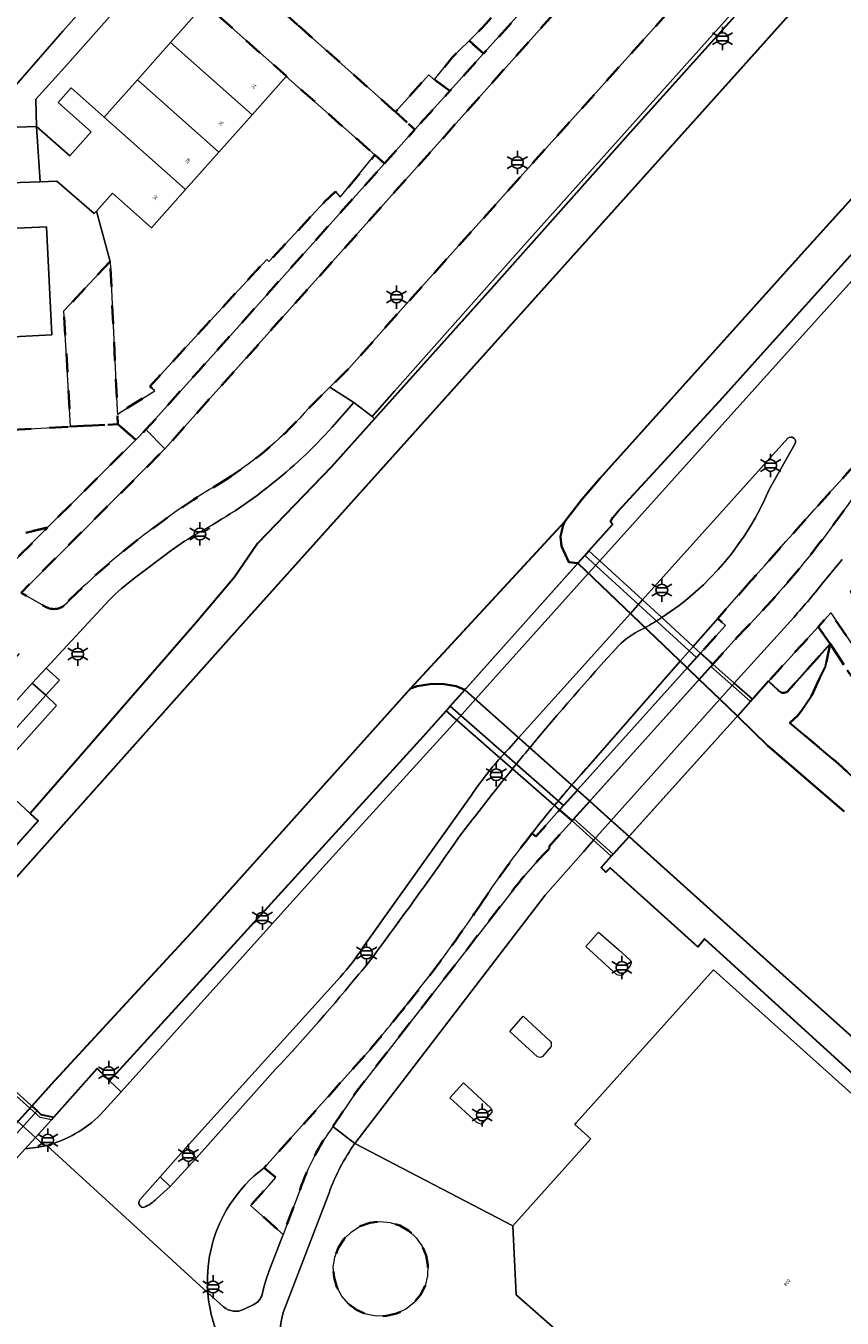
# Model space of a CAD drawing. Extents: x 105780 to 185197, y 477999 to 525027.
# Tile 129 of 562: x 106806 to 106894, y 479003 to 479144. Entities that reach past the tile are written whole.
import ezdxf
from ezdxf.enums import TextEntityAlignment as Align

# ---------------------------------------------------------------- set-up
doc = ezdxf.new("R2010")
doc.units = 0
doc.linetypes.add('XX-HIDDEN', pattern=[4, 2, -2])
for name, color, linetype, lineweight in [('B-GV-GR-MATERIAALGRENS-G', 252, 'XX-HIDDEN', 35), ('B-RO-IE-MEUBILAIR_WEGMEUBILAIR-S', 252, 'Continuous', 25), ('B-RO-IE-TERREINAFSCHEIDING_KUNSTMATIG_SCHUTTING-G', 252, 'IE-TERREINAFSCHEIDING-KUNSTMATIG-DICHT', 18), ('B-WE-GW-WATERGANG_SLOOT_INSTEEK-G', 252, 'Continuous', 30), ('B-XX-KG-KADASTRAAL_BEBOUWING-G', 252, 'Continuous', 20), ('B1-WE-KW-KUNSTWERK_DEK-BRUG', 252, 'Continuous', 18), ('B1-WE-KW-KUNSTWERK_LANDHOOFD-GV', 252, 'Continuous', 18), ('B1-WE-OG-BEBOUWING-T18', 7, 'Continuous', 18), ('B1-WE-OG-TERREIN_ERF-GV', 252, 'Continuous', 18), ('B1-WE-OG-WEG-GV', 7, 'Continuous', 18), ('B1-WE-VH-VERHARDING_ASFALT-GV', 252, 'Continuous', 18), ('B1-WE-VH-VERHARDING_BETONSTRAATSTEEN-GV', 252, 'Continuous', 18), ('B1-WE-VH-VERHARDING_OPEN-GV', 252, 'Continuous', 18), ('B1-WE-VH-VERHARDING_TEGEL-GV', 252, 'Continuous', 18)]:
    doc.layers.add(name, color=color, linetype=linetype, lineweight=lineweight)
doc.styles.add('NLCS-ISO', font='NLCS-ISO.ttf')
doc.styles.add('NLCS-ISO-M200-T18', font='NLCS-ISO.ttf', dxfattribs={"height": 0.36})
doc.linetypes.add('IE-TERREINAFSCHEIDING-KUNSTMATIG-DICHT', pattern='A,8,-1,[82,NLCS.SHX,S=0.75,R=90,X=0,Y=0],-1', length=10)

# ---------------------------------------------------------------- blocks, each defined once
blk = doc.blocks.new('B-SIE-WEG_LICHTMAST-SO')
at = {"ltscale": 0.1}
for p, q in [((-1.1, 0.63), (-2.19, 1.27)), ((0, 1.27), (0, 2.53)), ((1.1, 0.63), (2.19, 1.27)), ((-1.1, -0.63), (-2.19, -1.27)), ((0, -1.27), (0, -2.53)), ((1.1, -0.63), (2.19, -1.27))]:
    blk.add_line(p, q, dxfattribs=at)
at = {"flags": 128}
for points in [[(-1.16, 0.5), (1.16, 0.5)], [(-1.16, -0.5), (1.16, -0.5)]]:
    blk.add_lwpolyline(points, dxfattribs=at)
at = {"ltscale": 0.1}
blk.add_circle((0, 0), 1.27, dxfattribs=at)
at = {"style": 'NLCS-ISO'}
blk.add_attdef('TYPE', text='', height=1.8, dxfattribs=at).set_placement((0, 2.53), align=Align.BOTTOM_CENTER)

msp = doc.modelspace()

# ---------------------------------------------------------------- linework, layer by layer
at = {"layer": 'B-GV-GR-MATERIAALGRENS-G', "flags": 128}
for points in [[(106880.441, 479150.387), (106887.104, 479157.864), (106887.972, 479173.648), (106887.031, 479171.81), (106884.03, 479168.141), (106869.442, 479151.854), (106850.82, 479130.959), (106821.005, 479097.629), (106805.382, 479082.003), (106808.124, 479080.435)], [(106836.618, 479102.046), (106838.909, 479104.311), (106840.972, 479106.351), (106846.869, 479112.977), (106880.441, 479150.387)], [(106802.324, 479083.162), (106808.271, 479089.085), (106805.022, 479088.301), (106801.445, 479084.808)], [(106884.555, 479083.245), (106881.003, 479079.228), (106881.818, 479078.461), (106879.118, 479075.454), (106880.444, 479074.238), (106883.105, 479077.198)], [(106862.783, 479054.309), (106862.646, 479054.438), (106863.462, 479055.346), (106865.18, 479057.257), (106863.837, 479058.429), (106861.268, 479055.567), (106860.838, 479055.902)], [(106839.237, 479024.079), (106841.801, 479027.873), (106858.715, 479049.665)], [(106842.704, 479031.78), (106831.755, 479019.583), (106833.038, 479018.549), (106832.299, 479017.73), (106830.303, 479015.516), (106833.815, 479012.365), (106835.678, 479017.241)]]:
    msp.add_lwpolyline(points, dxfattribs=at)
for points in [[(106835.402, 479143.644), (106828.662, 479149.646), (106825.343, 479145.913), (106834.179, 479138.058), (106834.161, 479138.038), (106843.775, 479129.528), (106843.777, 479129.531), (106844.823, 479128.596), (106848.127, 479132.282), (106846.026, 479134.182)], [(106859.235, 479144.58), (106857.764, 479145.891), (106857.45, 479145.533), (106855.835, 479143.758), (106855.432, 479143.315), (106855.118, 479142.997), (106854.012, 479141.906), (106855.57, 479140.518), (106856.618, 479141.677), (106856.905, 479141.996)], [(106855.57, 479140.518), (106854.012, 479141.906), (106852.977, 479140.885), (106852.177, 479140.096), (106850.251, 479137.688), (106851.921, 479136.48)], [(106851.921, 479136.48), (106850.251, 479137.688), (106850.159, 479137.755), (106849.652, 479138.221), (106846.026, 479134.182), (106848.127, 479132.282)], [(106844.823, 479128.596), (106843.777, 479129.531), (106843.775, 479129.528), (106840.026, 479124.933), (106839.497, 479125.548), (106838.31, 479124.417), (106834.087, 479119.856), (106832.288, 479117.949), (106832.04, 479118.18), (106825.51, 479111.094), (106822.608, 479107.935), (106819.364, 479104.404), (106819.913, 479103.917), (106816.056, 479101.526), (106815.853, 479101.364), (106815.904, 479100.302), (106817.823, 479098.599), (106818.936, 479099.707), (106824.668, 479106.103)], [(106815.058, 479117.967), (106810.04, 479112.601), (106810.75, 479100.031), (106815.904, 479100.302), (106815.853, 479101.364), (106815.832, 479101.795)], [(106817.823, 479098.599), (106815.904, 479100.302), (106810.75, 479100.031), (106803.664, 479099.657), (106798.131, 479099.365), (106792.703, 479099.079), (106785.853, 479098.718), (106772.385, 479098.006), (106771.851, 479095.299), (106770.623, 479089.075), (106779.451, 479085.386), (106786.571, 479083.85), (106805.022, 479088.301), (106808.271, 479089.085)], [(106955.687, 479013.851), (106954.432, 479015.221), (106949.094, 479020.837), (106909.874, 479059.641), (106904.027, 479065.658), (106901.882, 479067.949), (106898.43, 479072.446), (106896.895, 479074.446), (106893.265, 479079.818), (106891.891, 479078.309), (106893.202, 479076.474), (106895.307, 479073.227), (106900.422, 479066.582), (106908.467, 479058.219), (106947.687, 479019.415), (106952.982, 479013.843), (106969.197, 478996.144), (107000.393, 478961.205), (107007.484, 478953.763), (107022.168, 478938.989), (107034.397, 478927.301), (107036.313, 478925.546), (107037.648, 478927.034), (107035.748, 478928.776), (107028.686, 478935.481), (107023.556, 478940.429), (107008.903, 478955.173), (107001.841, 478962.585), (106997.07, 478967.835), (106970.672, 478997.495), (106968.378, 479000)], [(106893.202, 479076.474), (106891.891, 479078.309), (106887.435, 479073.414), (106886.516, 479072.395), (106887.581, 479071.391), (106887.941, 479071.158), (106888.199, 479071.146), (106888.538, 479071.25), (106889.236, 479072.031)], [(106893.202, 479076.474), (106892.698, 479073.989), (106891.765, 479072.161), (106891.156, 479070.803), (106890.019, 479069.113), (106889.672, 479068.695), (106888.804, 479067.886), (106894.115, 479063.455), (106900.341, 479057.57), (106914.963, 479044.434), (106931.394, 479029.088), (106939.955, 479020.786), (106943.665, 479017.185), (106960.093, 479000), (106966.759, 478993.025), (106975.87, 478982.843), (106993.597, 478963.028), (107003.654, 478952.168), (107020.778, 478934.652), (107033.174, 478922.459), (107036.501, 478919.147), (107037.476, 478920.236), (107033.983, 478923.363), (107034.316, 478923.736), (107034.523, 478923.551), (107036.313, 478925.546), (107034.397, 478927.301), (107022.168, 478938.989), (107007.484, 478953.763), (107000.393, 478961.205), (106969.197, 478996.144), (106952.982, 479013.843), (106947.687, 479019.415), (106908.467, 479058.219), (106900.422, 479066.582), (106895.307, 479073.227)], [(106849.537, 479009.031), (106849.349, 479010.077), (106848.92, 479011.104), (106848.281, 479012.014), (106847.462, 479012.766), (106846.499, 479013.324), (106845.44, 479013.663), (106844.332, 479013.765), (106843.228, 479013.627), (106842.18, 479013.255), (106841.236, 479012.666), (106840.441, 479011.889), (106839.831, 479010.958), (106839.436, 479009.918), (106839.274, 479008.818), (106839.347, 479007.702), (106839.667, 479006.641), (106840.203, 479005.667), (106840.937, 479004.83), (106841.792, 479004.202), (106842.85, 479003.721), (106843.94, 479003.499), (106845.052, 479003.517), (106846.135, 479003.773), (106847.137, 479004.256), (106848.012, 479004.944), (106848.718, 479005.803), (106849.223, 479006.794), (106849.504, 479007.871)]]:
    msp.add_lwpolyline(points, close=True, dxfattribs=at)
for points in [[(106909.281, 479110.719, 0.0035634), (106884.555, 479083.245)], [(106827.562, 479094.246, 0.0710758), (106836.618, 479102.046)], [(106810.539, 479081.118, -0.0625902), (106827.562, 479094.246)], [(106883.105, 479077.198, 0.0474238), (106896.655, 479093.779)], [(106808.124, 479080.435, 0.3897425), (106810.539, 479081.118)], [(106860.838, 479055.902, 0.0177277), (106855.582, 479048.648)], [(106858.715, 479049.665, -0.0319071), (106862.783, 479054.309)], [(106855.582, 479048.648, -0.0213286), (106847.035, 479037.043)], [(106847.035, 479037.043, -0.0085474), (106842.704, 479031.78)], [(106835.678, 479017.241, -0.0774019), (106839.237, 479024.079)]]:
    msp.add_lwpolyline(points, format="xyb", dxfattribs=at)
at = {"layer": 'B-RO-IE-TERREINAFSCHEIDING_KUNSTMATIG_SCHUTTING-G', "flags": 128}
msp.add_lwpolyline([(106802.185, 479061.936), (106809.216, 479069.785), (106808.074, 479070.891), (106785.101, 479045.284), (106786.431, 479044.087), (106787.436, 479045.219), (106789.522, 479047.568), (106789.377, 479047.685)], close=True, dxfattribs=at)
at = {"layer": 'B-WE-GW-WATERGANG_SLOOT_INSTEEK-G', "flags": 128}
for points in [[(107035.403, 479314.575), (107008.687, 479284.573), (106950.549, 479220.066), (106946.073, 479215.052), (106922.096, 479188.199), (106915.46, 479180.837), (106894.817, 479157.926), (106871.207, 479131.64), (106856.664, 479115.264), (106843.753, 479100.883), (106839.086, 479095.685), (106831.058, 479087.346), (106828.558, 479083.714), (106824.433, 479078.796), (106811.785, 479064.255), (106806.391, 479058.054), (106807.249, 479057.263), (106794.544, 479043.112)], [(106803.729, 479049.822), (106814.47, 479061.873), (106828.835, 479077.991), (106883.759, 479139.14), (106907.593, 479165.795), (106918.595, 479178.021), (106949.929, 479212.839), (107009.785, 479279.696), (107025.348, 479296.852)], [(106917.399, 479149.19), (106900.311, 479130.059), (106890.047, 479118.708), (106868.209, 479094.391), (106866.227, 479092.109), (106864.382, 479089.73), (106864.206, 479089.356), (106863.926, 479088.11), (106864.033, 479087.047), (106864.841, 479085.323), (106865.82, 479085.222), (106866.562, 479086.054), (106866.995, 479086.539), (106869.555, 479089.408), (106869.342, 479089.753), (106869.596, 479090.18), (106870.168, 479090.847), (106881.184, 479102.781), (106920.867, 479146.977)], [(106894.719, 479058.266), (106886.386, 479065.432), (106883.216, 479068.542), (106883.126, 479068.628), (106881.219, 479070.457), (106878.985, 479072.599), (106877.679, 479073.851), (106865.82, 479085.222), (106864.841, 479085.323), (106864.033, 479087.047), (106863.926, 479088.11), (106864.206, 479089.356), (106864.382, 479089.73), (106847.641, 479071.621), (106848.379, 479071.882), (106849.951, 479072.136), (106851.295, 479072.076), (106852.608, 479071.857), (106853.555, 479071.478), (106865.756, 479060.567), (106867.093, 479059.372), (106869.431, 479057.282), (106871.369, 479055.549), (106872.253, 479054.759), (106886.999, 479041.498), (106895.324, 479034.011)], [(106900.341, 479057.57), (106894.115, 479063.455), (106888.804, 479067.886), (106889.672, 479068.695), (106890.019, 479069.113), (106891.156, 479070.803), (106891.765, 479072.161), (106892.698, 479073.989), (106893.202, 479076.474), (106889.236, 479072.031), (106888.538, 479071.25), (106888.199, 479071.146), (106887.941, 479071.158), (106887.581, 479071.391), (106886.516, 479072.395), (106884.9, 479070.599), (106884.756, 479070.439), (106884.622, 479070.291), (106884.555, 479070.217), (106883.126, 479068.628), (106883.216, 479068.542), (106886.386, 479065.432), (106894.719, 479058.266)]]:
    msp.add_lwpolyline(points, dxfattribs=at)
for points in [[(106864.382, 479089.73), (106866.227, 479092.109), (106868.209, 479094.391), (106890.047, 479118.708), (106900.311, 479130.059), (106917.399, 479149.19), (106932.005, 479165.409), (106918.595, 479178.021), (106907.593, 479165.795), (106883.759, 479139.14), (106828.835, 479077.991), (106814.47, 479061.873), (106803.729, 479049.822), (106797.014, 479042.489), (106794.981, 479040.143), (106793.244, 479038.231), (106763.49, 479005.024), (106776.564, 478993.275), (106806.549, 479026.282), (106808.65, 479028.626), (106816.403, 479037.017), (106824.289, 479045.56), (106847.641, 479071.621)], [(106880.312, 479074.088), (106880.444, 479074.238), (106879.118, 479075.454), (106878.679, 479074.974), (106877.679, 479073.851), (106878.985, 479072.599), (106880.245, 479074.013)], [(106849.077, 479066.459), (106851.522, 479069.198), (106851.918, 479069.642), (106851.955, 479069.683), (106853.555, 479071.478), (106852.608, 479071.857), (106851.295, 479072.076), (106849.951, 479072.136), (106848.379, 479071.882), (106847.641, 479071.621), (106824.289, 479045.56), (106816.403, 479037.017), (106808.65, 479028.626), (106806.549, 479026.282), (106807.121, 479025.768), (106807.531, 479025.4), (106808.938, 479025.095), (106813.647, 479030.369), (106814.998, 479029.037), (106827.419, 479042.679)], [(106867.093, 479059.372), (106865.756, 479060.567), (106864.265, 479058.918), (106863.837, 479058.429), (106865.18, 479057.257), (106865.314, 479057.405), (106865.381, 479057.479)], [(106901.759, 479028.375), (106895.324, 479034.011), (106886.999, 479041.498), (106872.253, 479054.759), (106871.369, 479055.549), (106869.635, 479053.632), (106869.568, 479053.558), (106869.434, 479053.41), (106868.328, 479052.182), (106868.863, 479051.683), (106869.327, 479052.135), (106878.815, 479043.576), (106879.572, 479044.439), (106899.716, 479026.098)]]:
    msp.add_lwpolyline(points, close=True, dxfattribs=at)
at = {"layer": 'B-XX-KG-KADASTRAAL_BEBOUWING-G', "flags": 128}
for points in [[(106821.619, 479141.724), (106830.455, 479133.869), (106834.161, 479138.038), (106834.179, 479138.058), (106825.343, 479145.913)], [(106821.619, 479141.724), (106818.027, 479137.684), (106826.863, 479129.829), (106830.455, 479133.869)], [(106818.027, 479137.684), (106814.415, 479133.62), (106823.244, 479125.757), (106826.863, 479129.829)], [(106814.415, 479133.62), (106810.825, 479136.811), (106809.406, 479135.215), (106812.996, 479132.024), (106810.684, 479129.423), (106807.076, 479132.594), (106807.446, 479126.615), (106809.265, 479126.682), (106813.321, 479123.157), (106813.567, 479123.433), (106815.304, 479125.371), (106819.547, 479121.599), (106823.244, 479125.757)], [(106807.076, 479132.594), (106803.911, 479132.478), (106804.129, 479126.494), (106807.446, 479126.615)], [(106802.499, 479121.455), (106803.126, 479109.721), (106808.711, 479109.989), (106808.149, 479121.726)]]:
    msp.add_lwpolyline(points, close=True, dxfattribs=at)
msp.add_lwpolyline([(106926.308, 479000), (106919.872, 479005.748), (106919.602, 479005.446), (106917.06, 479007.716), (106918.138, 479008.923), (106918.829, 479009.697), (106920.568, 479011.644), (106901.891, 479028.522), (106901.759, 479028.375), (106899.716, 479026.098), (106898.389, 479024.62), (106896.007, 479026.759), (106896.231, 479027.009), (106880.54, 479041.094), (106865.634, 479024.488), (106865.478, 479024.314), (106867.234, 479022.738), (106858.749, 479013.285), (106859.115, 479005.819), (106865.721, 479000)], dxfattribs=at)
at = {"layer": 'B1-WE-KW-KUNSTWERK_DEK-BRUG', "flags": 128}
for points in [[(106851.522, 479069.198), (106852.672, 479068.172), (106857.384, 479064.06), (106858.719, 479062.895), (106863.269, 479058.924), (106863.837, 479058.429), (106864.265, 479058.918), (106878.679, 479074.974), (106879.118, 479075.454), (106878.333, 479076.174), (106874.916, 479079.306), (106872.827, 479081.221), (106868.188, 479085.474), (106866.995, 479086.539), (106866.562, 479086.054), (106851.955, 479069.683), (106851.918, 479069.642)], [(106865.18, 479057.257), (106867.511, 479055.149), (106869.434, 479053.41), (106869.568, 479053.558), (106884.622, 479070.291), (106884.756, 479070.439), (106882.771, 479072.188), (106880.444, 479074.238), (106880.312, 479074.088), (106865.314, 479057.405)]]:
    msp.add_lwpolyline(points, close=True, dxfattribs=at)
msp.add_lwpolyline([(106805.827, 479021.67), (106806.939, 479022.895), (106808.681, 479024.812), (106808.938, 479025.095), (106807.531, 479025.4), (106807.121, 479025.768), (106792.377, 479039.061)], dxfattribs=at)
at = {"layer": 'B1-WE-KW-KUNSTWERK_LANDHOOFD-GV', "flags": 128}
for points in [[(106874.916, 479079.306), (106872.827, 479081.221), (106868.188, 479085.474), (106866.995, 479086.539), (106866.562, 479086.054), (106878.679, 479074.974), (106879.118, 479075.454), (106878.333, 479076.174)], [(106880.444, 479074.238), (106880.312, 479074.088), (106880.245, 479074.013), (106884.555, 479070.217), (106884.622, 479070.291), (106884.756, 479070.439), (106882.771, 479072.188)], [(106851.955, 479069.683), (106851.918, 479069.642), (106851.522, 479069.198), (106852.672, 479068.172), (106857.384, 479064.06), (106858.719, 479062.895), (106863.269, 479058.924), (106863.837, 479058.429), (106864.265, 479058.918)], [(106865.381, 479057.479), (106865.314, 479057.405), (106865.18, 479057.257), (106867.511, 479055.149), (106869.434, 479053.41), (106869.568, 479053.558), (106869.635, 479053.632)], [(106805.827, 479021.67), (106806.939, 479022.895), (106808.681, 479024.812), (106808.938, 479025.095), (106807.531, 479025.4), (106807.121, 479025.768), (106780.367, 478996.318), (106777.136, 478992.761), (106777.79, 478992.173), (106778.128, 478991.179), (106778.364, 478991.442), (106779.696, 478992.906), (106781.703, 478995.116), (106782.28, 478995.751), (106782.453, 478995.94), (106785.034, 478998.782), (106788.247, 479002.319)]]:
    msp.add_lwpolyline(points, close=True, dxfattribs=at)
at = {"layer": 'B1-WE-OG-TERREIN_ERF-GV', "flags": 128}
for points in [[(106821.619, 479141.724), (106825.343, 479145.913), (106820.184, 479150.41), (106819.492, 479149.642), (106810.131, 479139.051), (106806.976, 479135.561), (106807.076, 479132.594), (106810.684, 479129.423), (106812.996, 479132.024), (106809.406, 479135.215), (106810.825, 479136.811), (106814.415, 479133.62), (106818.027, 479137.684)], [(106843.775, 479129.528), (106834.161, 479138.038), (106830.455, 479133.869), (106826.863, 479129.829), (106823.244, 479125.757), (106819.547, 479121.599), (106815.304, 479125.371), (106813.567, 479123.433), (106815.058, 479117.967), (106815.832, 479101.795), (106815.853, 479101.364), (106816.056, 479101.526), (106819.913, 479103.917), (106819.364, 479104.404), (106822.608, 479107.935), (106825.51, 479111.094), (106832.04, 479118.18), (106832.288, 479117.949), (106834.087, 479119.856), (106838.31, 479124.417), (106839.497, 479125.548), (106840.026, 479124.933)], [(106797.086, 479121.196), (106802.499, 479121.455), (106808.149, 479121.726), (106808.711, 479109.989), (106803.126, 479109.721), (106797.648, 479109.459), (106792.216, 479109.199), (106786.584, 479108.929), (106786.022, 479120.666), (106791.654, 479120.936)], [(106899.716, 479026.098), (106879.572, 479044.439), (106878.815, 479043.576), (106869.327, 479052.135), (106868.863, 479051.683), (106868.328, 479052.182), (106869.434, 479053.41), (106867.511, 479055.149), (106866.413, 479053.9), (106862.279, 479049.196), (106841.618, 479022.251), (106858.749, 479013.285), (106867.234, 479022.738), (106865.478, 479024.314), (106865.634, 479024.488), (106880.54, 479041.094), (106896.231, 479027.009), (106896.007, 479026.759), (106898.389, 479024.62)], [(106866.684, 479043.621), (106868.053, 479045.187), (106870.208, 479043.294), (106871.479, 479042.136), (106871.588, 479041.843), (106871.481, 479041.512), (106870.611, 479040.506), (106870.331, 479040.453), (106870.039, 479040.545)], [(106862.795, 479033.351), (106862.911, 479033.187), (106862.903, 479032.774), (106861.976, 479031.68), (106861.775, 479031.579), (106861.429, 479031.648), (106858.412, 479034.407), (106859.882, 479036.044)], [(106856.459, 479025.854), (106856.477, 479025.654), (106855.435, 479024.422), (106855.268, 479024.342), (106854.832, 479024.504), (106851.928, 479027.183), (106853.383, 479028.804), (106856.366, 479026.066)], [(106849.537, 479009.031), (106849.504, 479007.871), (106849.223, 479006.794), (106848.718, 479005.803), (106848.012, 479004.944), (106847.137, 479004.256), (106846.135, 479003.773), (106845.052, 479003.517), (106843.94, 479003.499), (106842.85, 479003.721), (106841.792, 479004.202), (106840.937, 479004.83), (106840.203, 479005.667), (106839.667, 479006.641), (106839.347, 479007.702), (106839.274, 479008.818), (106839.436, 479009.918), (106839.831, 479010.958), (106840.441, 479011.889), (106841.236, 479012.666), (106842.18, 479013.255), (106843.228, 479013.627), (106844.332, 479013.765), (106845.44, 479013.663), (106846.499, 479013.324), (106847.462, 479012.766), (106848.281, 479012.014), (106848.92, 479011.104), (106849.349, 479010.077)]]:
    msp.add_lwpolyline(points, close=True, dxfattribs=at)
for points in [[(106835.402, 479143.644), (106846.026, 479134.182), (106849.652, 479138.221), (106850.159, 479137.755), (106850.251, 479137.688), (106852.177, 479140.096), (106852.977, 479140.885), (106854.012, 479141.906), (106855.118, 479142.997), (106855.432, 479143.315), (106855.835, 479143.758)], [(106803.664, 479099.657), (106810.75, 479100.031), (106810.04, 479112.601), (106815.058, 479117.967), (106813.567, 479123.433), (106813.321, 479123.157), (106809.265, 479126.682), (106807.446, 479126.615), (106804.129, 479126.494)], [(106866.963, 478995.482), (106868.495, 478997.557), (106865.721, 479000), (106859.115, 479005.819), (106858.749, 479013.285), (106841.618, 479022.251)], [(106838.816, 479016.879), (106833.836, 479003.898)]]:
    msp.add_lwpolyline(points, dxfattribs=at)
at = {"layer": 'B1-WE-OG-TERREIN_ERF-GV'}
for points in [[(106841.618, 479022.251, 0.0704288), (106838.816, 479016.879)], [(106833.836, 479003.898, 0.1570047), (106833.856, 479000)]]:
    msp.add_lwpolyline(points, format="xyb", dxfattribs=at)
at = {"layer": 'B1-WE-OG-WEG-GV', "flags": 128}
for points in [[(107028.641, 479268.376), (107004.873, 479240.728), (106978.225, 479211.173), (106968.368, 479200.14), (106920.867, 479146.977), (106881.184, 479102.781), (106870.168, 479090.847), (106869.596, 479090.18), (106869.342, 479089.753), (106869.555, 479089.408), (106866.995, 479086.539), (106868.188, 479085.474), (106891.183, 479111.006), (106909.401, 479131.206), (106917.475, 479140.191), (106932.036, 479156.395), (106953.317, 479180.155), (107002.443, 479235.206), (107018.085, 479252.735), (107024.096, 479259.578)], [(106843.753, 479100.883), (106843.48, 479101.133), (106841.515, 479102.638), (106839.15, 479099.973)], [(106814.93, 479081.187), (106808.099, 479073.835), (106809.54, 479072.503), (106808.074, 479070.891), (106809.216, 479069.785), (106802.185, 479061.936), (106806.391, 479058.054), (106811.785, 479064.255), (106824.433, 479078.796), (106828.558, 479083.714), (106831.058, 479087.346), (106839.086, 479095.685), (106843.753, 479100.883)], [(106821.691, 479086.575), (106817.742, 479083.626)]]:
    msp.add_lwpolyline(points, dxfattribs=at)
for points in [[(106915.46, 479180.837), (106915.038, 479181.217), (106859.933, 479119.7), (106845.898, 479103.883), (106843.48, 479101.133), (106843.753, 479100.883), (106856.664, 479115.264), (106871.207, 479131.64), (106894.817, 479157.926)], [(106852.672, 479068.172), (106851.522, 479069.198), (106849.077, 479066.459), (106827.419, 479042.679), (106814.998, 479029.037), (106816.254, 479027.846), (106838.116, 479052.145)]]:
    msp.add_lwpolyline(points, close=True, dxfattribs=at)
at = {"layer": 'B1-WE-OG-WEG-GV'}
for points in [[(106839.15, 479099.973, -0.0852348), (106824.628, 479088.519)], [(106824.628, 479088.519, 0.0264593), (106821.691, 479086.575)], [(106817.742, 479083.626, 0.0386671), (106814.93, 479081.187)]]:
    msp.add_lwpolyline(points, format="xyb", dxfattribs=at)
at = {"layer": 'B1-WE-VH-VERHARDING_ASFALT-GV', "flags": 128}
for points in [[(106915.038, 479181.217), (106911.118, 479184.733), (106899.747, 479172.052), (106887.104, 479157.864), (106880.441, 479150.387), (106846.869, 479112.977), (106840.972, 479106.351), (106838.909, 479104.311), (106841.515, 479102.638), (106843.48, 479101.133), (106845.898, 479103.883), (106859.933, 479119.7)], [(106808.074, 479070.891), (106806.595, 479072.191), (106783.602, 479046.633), (106785.101, 479045.284)], [(106807.249, 479057.263), (106806.391, 479058.054), (106802.185, 479061.936), (106789.377, 479047.685), (106789.522, 479047.568), (106791.249, 479045.986), (106794.544, 479043.112)]]:
    msp.add_lwpolyline(points, close=True, dxfattribs=at)
for points in [[(106859.235, 479144.58), (106856.905, 479141.996), (106856.618, 479141.677), (106855.57, 479140.518), (106851.921, 479136.48), (106848.127, 479132.282), (106844.823, 479128.596), (106824.668, 479106.103), (106818.936, 479099.707), (106821.005, 479097.629), (106850.82, 479130.959), (106869.442, 479151.854)], [(106927.711, 479130.972), (106917.475, 479140.191), (106909.401, 479131.206), (106891.183, 479111.006), (106868.188, 479085.474), (106872.827, 479081.221), (106888.602, 479098.777)], [(106841.515, 479102.638), (106838.909, 479104.311), (106836.618, 479102.046)], [(106839.15, 479099.973), (106841.515, 479102.638)], [(106889.404, 479098.185), (106886.562, 479093.214)], [(106817.742, 479083.626), (106821.691, 479086.575)], [(106872.827, 479081.221), (106868.188, 479085.474), (106866.972, 479084.118), (106854.71, 479070.445), (106852.672, 479068.172), (106857.384, 479064.06)], [(106892.581, 479083.284), (106894.494, 479085.618)], [(106874.916, 479079.306), (106878.333, 479076.174), (106881.003, 479079.228), (106884.555, 479083.245)], [(106808.124, 479080.435), (106805.382, 479082.003)], [(106805.181, 479075.426), (106804.207, 479074.284), (106781.314, 479048.693), (106783.602, 479046.633), (106806.595, 479072.191), (106808.099, 479073.835), (106814.93, 479081.187)], [(106858.316, 479065.073), (106859.386, 479066.264), (106871.515, 479079.761), (106872.827, 479081.221)], [(106878.333, 479076.174), (106874.916, 479079.306)], [(106883.105, 479077.198), (106880.444, 479074.238), (106882.771, 479072.188), (106889.236, 479079.329)], [(106873.117, 479078.225), (106872.922, 479078.118), (106872.726, 479078.012)], [(106867.22, 479063.459), (106876.93, 479074.569), (106878.333, 479076.174)], [(106857.384, 479064.06), (106852.672, 479068.172), (106838.116, 479052.145), (106816.254, 479027.846), (106814.008, 479025.391)], [(106863.269, 479058.924), (106858.719, 479062.895)], [(106858.719, 479062.895), (106863.269, 479058.924)], [(106842.491, 479043.491), (106854.278, 479060.053)], [(106867.511, 479055.149), (106865.18, 479057.257), (106863.462, 479055.346), (106862.646, 479054.438), (106862.783, 479054.309)], [(106858.715, 479049.665), (106841.801, 479027.873), (106839.237, 479024.079), (106841.618, 479022.251), (106862.279, 479049.196), (106866.413, 479053.9), (106867.511, 479055.149)], [(106818.272, 479016.132), (106820.48, 479018.601), (106823.255, 479021.752), (106840.025, 479040.286)], [(106831.755, 479019.583), (106842.704, 479031.78)], [(106832.416, 479029.647), (106824.411, 479020.678), (106821.582, 479017.568), (106820.093, 479016.244)], [(106808.165, 479022.029), (106825.655, 479006.034)], [(106825.655, 479006.034), (106808.165, 479022.029)]]:
    msp.add_lwpolyline(points, dxfattribs=at)
at = {"layer": 'B1-WE-VH-VERHARDING_ASFALT-GV'}
for points in [[(106884.555, 479083.245, -0.0035634), (106909.281, 479110.719)], [(106836.618, 479102.046, -0.0710758), (106827.562, 479094.246)], [(106824.628, 479088.519, 0.0852348), (106839.15, 479099.973)], [(106888.602, 479098.777, -0.7933355), (106889.404, 479098.185)], [(106827.562, 479094.246, 0.0625902), (106810.539, 479081.118)], [(106886.562, 479093.214, -0.1503763), (106874.916, 479079.306)], [(106896.655, 479093.779, -0.0474238), (106883.105, 479077.198)], [(106821.691, 479086.575, -0.0264593), (106824.628, 479088.519)], [(106814.93, 479081.187, -0.0386671), (106817.742, 479083.626)], [(106889.236, 479079.329, 0.0134225), (106892.581, 479083.284)], [(106810.539, 479081.118, -0.3897425), (106808.124, 479080.435)], [(106874.916, 479079.306, -0.0160156), (106873.117, 479078.225)], [(106872.726, 479078.012, 0.1005156), (106870.195, 479076.203)], [(106870.195, 479076.203, 0.0127788), (106860.594, 479065.184)], [(106857.384, 479064.06, -0.0097731), (106858.316, 479065.073)], [(106860.594, 479065.184, 0.0029009), (106858.719, 479062.895)], [(106854.278, 479060.053, -0.0331502), (106857.384, 479064.06)], [(106865.137, 479061.122, -0.0063399), (106867.22, 479063.459)], [(106858.719, 479062.895, 0.008226), (106852.901, 479055.471)], [(106863.269, 479058.924, -0.0056857), (106865.137, 479061.122)], [(106860.838, 479055.902, -0.007853), (106863.269, 479058.924)], [(106852.901, 479055.471, -0.0085764), (106844.276, 479043.459)], [(106855.582, 479048.648, -0.0177277), (106860.838, 479055.902)], [(106862.783, 479054.309, 0.0319071), (106858.715, 479049.665)], [(106847.035, 479037.043, 0.0213286), (106855.582, 479048.648)], [(106840.025, 479040.286, 0.0336826), (106842.491, 479043.491)], [(106844.276, 479043.459, -0.0295107), (106841.677, 479040.164)], [(106841.677, 479040.164, -0.017085), (106832.416, 479029.647)], [(106842.704, 479031.78, 0.0085474), (106847.035, 479037.043)], [(106814.008, 479025.391, -0.1321831), (106808.165, 479022.029)], [(106808.165, 479022.029, -0.0517165), (106805.827, 479021.67)], [(106825.963, 479010.592, -0.1798334), (106831.755, 479019.583)], [(106818.31, 479015.463, -0.371354), (106818.272, 479016.132)], [(106820.093, 479016.244, -0.1035617), (106818.755, 479015.311)], [(106818.506, 479015.336, -0.1152455), (106818.31, 479015.463)], [(106818.755, 479015.311, -0.1244531), (106818.506, 479015.336)], [(106825.655, 479006.034, -0.075046), (106825.963, 479010.592)], [(106827.444, 479000, -0.1036111), (106825.655, 479006.034)]]:
    msp.add_lwpolyline(points, format="xyb", dxfattribs=at)
at = {"layer": 'B1-WE-VH-VERHARDING_BETONSTRAATSTEEN-GV', "flags": 128}
for points in [[(106803.106, 479135.151), (106809.918, 479142.94), (106834.023, 479169.988)], [(106874.916, 479079.306), (106872.827, 479081.221), (106871.515, 479079.761), (106859.386, 479066.264), (106858.316, 479065.073)], [(106872.726, 479078.012), (106872.922, 479078.118), (106873.117, 479078.225)], [(106858.719, 479062.895), (106857.384, 479064.06)], [(106857.384, 479064.06), (106858.719, 479062.895)], [(106854.278, 479060.053), (106842.491, 479043.491)], [(106840.025, 479040.286), (106823.255, 479021.752), (106824.411, 479020.678), (106832.416, 479029.647)], [(106821.582, 479017.568), (106820.48, 479018.601), (106818.272, 479016.132)], [(106820.093, 479016.244), (106821.582, 479017.568)]]:
    msp.add_lwpolyline(points, dxfattribs=at)
at = {"layer": 'B1-WE-VH-VERHARDING_BETONSTRAATSTEEN-GV'}
for points in [[(106873.117, 479078.225, 0.0160156), (106874.916, 479079.306)], [(106870.195, 479076.203, -0.1005156), (106872.726, 479078.012)], [(106860.594, 479065.184, -0.0127788), (106870.195, 479076.203)], [(106858.316, 479065.073, 0.0097731), (106857.384, 479064.06)], [(106858.719, 479062.895, -0.0029009), (106860.594, 479065.184)], [(106857.384, 479064.06, 0.0331502), (106854.278, 479060.053)], [(106852.901, 479055.471, -0.008226), (106858.719, 479062.895)], [(106844.276, 479043.459, 0.0085764), (106852.901, 479055.471)], [(106842.491, 479043.491, -0.0336826), (106840.025, 479040.286)], [(106841.677, 479040.164, 0.0295107), (106844.276, 479043.459)], [(106832.416, 479029.647, 0.017085), (106841.677, 479040.164)], [(106818.272, 479016.132, 0.371354), (106818.31, 479015.463)], [(106818.755, 479015.311, 0.1035617), (106820.093, 479016.244)], [(106818.31, 479015.463, 0.1152455), (106818.506, 479015.336)], [(106818.506, 479015.336, 0.1244531), (106818.755, 479015.311)]]:
    msp.add_lwpolyline(points, format="xyb", dxfattribs=at)
at = {"layer": 'B1-WE-VH-VERHARDING_BETONSTRAATSTEEN-GV', "flags": 128}
msp.add_lwpolyline([(106824.411, 479020.678), (106823.255, 479021.752), (106820.48, 479018.601), (106821.582, 479017.568)], close=True, dxfattribs=at)
at = {"layer": 'B1-WE-VH-VERHARDING_OPEN-GV', "flags": 128}
for points in [[(106888.602, 479098.777), (106872.827, 479081.221), (106874.916, 479079.306)], [(106886.562, 479093.214), (106889.404, 479098.185)]]:
    msp.add_lwpolyline(points, dxfattribs=at)
at = {"layer": 'B1-WE-VH-VERHARDING_OPEN-GV'}
for points in [[(106889.404, 479098.185, 0.7933355), (106888.602, 479098.777)], [(106874.916, 479079.306, 0.1503763), (106886.562, 479093.214)]]:
    msp.add_lwpolyline(points, format="xyb", dxfattribs=at)
at = {"layer": 'B1-WE-VH-VERHARDING_TEGEL-GV', "flags": 128}
for points in [[(106834.023, 479169.988), (106809.918, 479142.94), (106803.106, 479135.151)], [(106803.911, 479132.478), (106807.076, 479132.594), (106806.976, 479135.561), (106810.131, 479139.051), (106819.492, 479149.642)], [(106821.005, 479097.629), (106818.936, 479099.707), (106817.823, 479098.599), (106808.271, 479089.085), (106802.324, 479083.162)], [(106805.382, 479082.003), (106821.005, 479097.629)], [(106893.265, 479079.818), (106896.895, 479074.446), (106898.43, 479072.446), (106900.419, 479073.79), (106899.084, 479075.438), (106895.403, 479082.096), (106902.625, 479092.479)], [(106894.494, 479085.618), (106892.581, 479083.284)], [(106889.236, 479079.329), (106882.771, 479072.188), (106884.756, 479070.439), (106884.9, 479070.599), (106886.516, 479072.395), (106887.435, 479073.414), (106891.891, 479078.309), (106893.265, 479079.818)], [(106860.838, 479055.902), (106861.268, 479055.567), (106863.837, 479058.429)], [(106863.837, 479058.429), (106863.269, 479058.924)], [(106805.827, 479021.67), (106806.939, 479022.895), (106805.029, 479024.61), (106791.735, 479036.548), (106788.819, 479039.166)], [(106814.008, 479025.391), (106816.254, 479027.846), (106814.998, 479029.037), (106813.647, 479030.369), (106808.938, 479025.095), (106808.681, 479024.812), (106806.939, 479022.895), (106807.508, 479022.385), (106807.731, 479022.184)], [(106841.618, 479022.251), (106839.237, 479024.079)], [(106807.731, 479022.184), (106807.508, 479022.385), (106806.939, 479022.895), (106805.827, 479021.67)], [(106833.815, 479012.365), (106830.303, 479015.516), (106832.299, 479017.73), (106833.038, 479018.549), (106831.755, 479019.583)], [(106835.678, 479017.241), (106833.815, 479012.365), (106832.463, 479008.814)], [(106833.836, 479003.898), (106838.816, 479016.879)], [(106832.463, 479008.814), (106833.815, 479012.365)], [(106827.346, 479004.521), (106825.655, 479006.034)], [(106825.655, 479006.034), (106827.346, 479004.521)], [(106830.584, 479004.736), (106829.596, 479004.256)], [(106829.596, 479004.256), (106830.584, 479004.736)]]:
    msp.add_lwpolyline(points, dxfattribs=at)
for points in [[(106851.522, 479069.198), (106852.672, 479068.172), (106854.71, 479070.445), (106866.972, 479084.118), (106868.188, 479085.474), (106866.995, 479086.539)], [(106866.562, 479086.054), (106865.82, 479085.222), (106877.679, 479073.851), (106878.679, 479074.974)], [(106881.003, 479079.228), (106878.333, 479076.174), (106879.118, 479075.454), (106881.818, 479078.461)], [(106863.269, 479058.924), (106863.837, 479058.429), (106879.118, 479075.454), (106878.333, 479076.174), (106876.93, 479074.569), (106867.22, 479063.459), (106866.171, 479062.297), (106865.137, 479061.122), (106863.955, 479059.743)], [(106808.099, 479073.835), (106806.595, 479072.191), (106808.074, 479070.891), (106809.54, 479072.503)], [(106882.771, 479072.188), (106880.444, 479074.238), (106865.18, 479057.257), (106867.511, 479055.149)], [(106880.245, 479074.013), (106878.985, 479072.599), (106881.219, 479070.457), (106883.126, 479068.628), (106884.555, 479070.217)], [(106884.622, 479070.291), (106884.756, 479070.439), (106882.771, 479072.188), (106867.511, 479055.149), (106869.434, 479053.41)], [(106853.555, 479071.478), (106851.955, 479069.683), (106864.265, 479058.918), (106865.756, 479060.567)], [(106867.093, 479059.372), (106865.381, 479057.479), (106869.635, 479053.632), (106871.369, 479055.549), (106869.431, 479057.282)], [(106791.142, 479041.758), (106788.819, 479039.166), (106791.735, 479036.548), (106805.029, 479024.61), (106806.939, 479022.895), (106808.681, 479024.812), (106807.446, 479025.068), (106806.345, 479026.058), (106793.049, 479038.013), (106792.111, 479038.856)], [(106807.121, 479025.768), (106806.549, 479026.282), (106776.564, 478993.275), (106777.136, 478992.761), (106780.367, 478996.318)]]:
    msp.add_lwpolyline(points, close=True, dxfattribs=at)
at = {"layer": 'B1-WE-VH-VERHARDING_TEGEL-GV'}
for points in [[(106892.581, 479083.284, -0.0134225), (106889.236, 479079.329)], [(106863.269, 479058.924, 0.007853), (106860.838, 479055.902)], [(106808.165, 479022.029, 0.1321831), (106814.008, 479025.391)], [(106839.237, 479024.079, 0.0774019), (106835.678, 479017.241)], [(106805.827, 479021.67, 0.0517165), (106808.165, 479022.029)], [(106808.165, 479022.029, -0.2601081), (106807.731, 479022.184)], [(106807.731, 479022.184, 0.2601081), (106808.165, 479022.029)], [(106838.816, 479016.879, -0.0704288), (106841.618, 479022.251)], [(106831.755, 479019.583, 0.1798334), (106825.963, 479010.592)], [(106825.963, 479010.592, 0.075046), (106825.655, 479006.034)], [(106832.463, 479008.814, 0.0456263), (106831.558, 479005.901)], [(106831.558, 479005.901, -0.0456263), (106832.463, 479008.814)], [(106825.655, 479006.034, 0.1036111), (106827.444, 479000)], [(106831.558, 479005.901, -0.2314497), (106830.584, 479004.736)], [(106830.584, 479004.736, 0.2314497), (106831.558, 479005.901)], [(106829.596, 479004.256, -0.3106498), (106827.346, 479004.521)], [(106827.346, 479004.521, 0.3106498), (106829.596, 479004.256)], [(106833.856, 479000, -0.1570047), (106833.836, 479003.898)]]:
    msp.add_lwpolyline(points, format="xyb", dxfattribs=at)

# ---------------------------------------------------------------- block references
at = {"layer": 'B-RO-IE-MEUBILAIR_WEGMEUBILAIR-S', "xscale": 0.5, "yscale": 0.5, "zscale": 0.5}
for p in [(106881.51, 479142.146), (106859.251, 479128.693), (106846.132, 479114.091), (106886.734, 479095.814), (106824.793, 479088.383), (106874.926, 479082.291), (106811.54, 479075.35), (106856.957, 479062.252), (106831.57, 479046.701), (106842.884, 479042.91), (106870.588, 479041.347), (106814.894, 479029.933), (106855.434, 479025.329), (106808.286, 479022.597), (106823.541, 479020.935), (106826.221, 479006.666)]:
    msp.add_blockref('B-SIE-WEG_LICHTMAST-SO', p, dxfattribs=at)

# ---------------------------------------------------------------- texts
at = {"layer": 'B1-WE-OG-BEBOUWING-T18', "style": 'NLCS-ISO-M200-T18'}
for s, p in [('24', (106830.666, 479136.966)), ('26', (106827.098, 479132.953)), ('28', (106823.482, 479128.885)), ('30', (106819.931, 479124.891)), ('800', (106888.516, 479007.128))]:
    msp.add_text(s, height=0.36, rotation=48.4, dxfattribs=at).set_placement(p, align=Align.MIDDLE)

doc.saveas('drawing.dxf')
